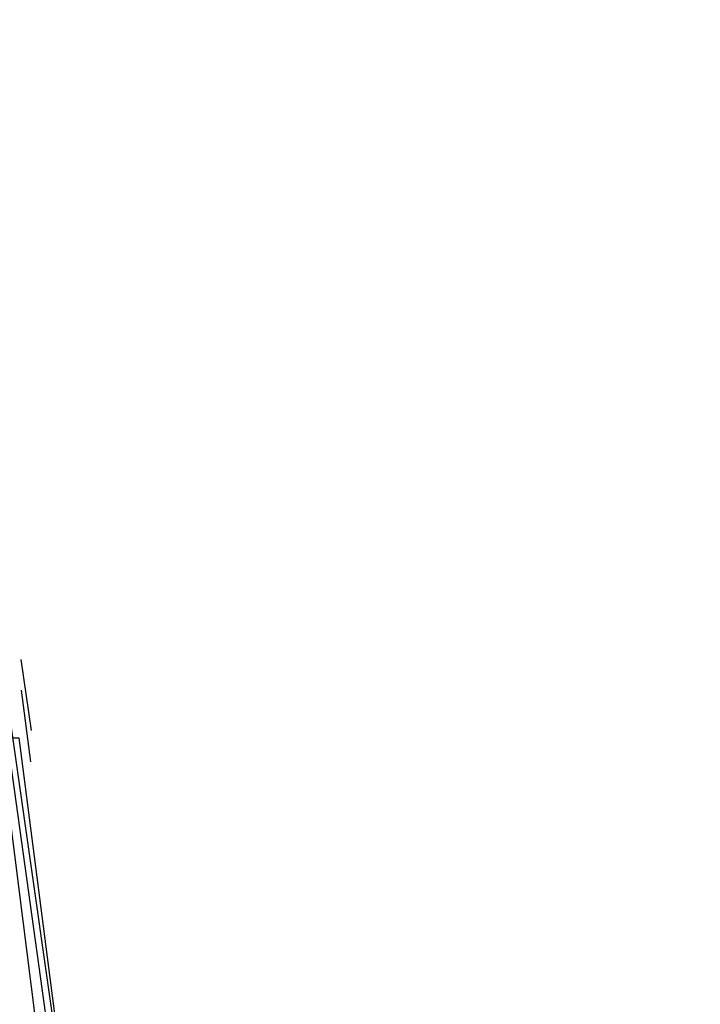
# Model space of a CAD drawing. Header units: feet. Extents: x -79 to 198, y -22 to 181.
# Tile 925 of 982: x 136.241 to 136.79, y 134.549 to 135.344. Entities that reach past the tile are written whole.
import ezdxf

# ---------------------------------------------------------------- set-up
doc = ezdxf.new("R2010")
doc.units = ezdxf.units.FT
doc.layers.add('A-LINEA', color=7, linetype='CONTINUOUS')

msp = doc.modelspace()

# ---------------------------------------------------------------- linework, layer by layer
at = {"layer": 'A-LINEA'}
for p, q in [((136.2416, 134.8276), (136.2502, 134.7703)), ((136.2416, 134.8276), (136.2502, 134.7703)), ((136.242, 134.8028), (136.2494, 134.7452)), ((136.242, 134.8028), (136.2494, 134.7452))]:
    msp.add_line(p, q, dxfattribs=at)
for points in [[(138.3067, 108.7111), (138.2133, 112.1778), (138.0667, 115.6578), (137.8533, 119.1244), (137.6, 122.5911), (137.28, 126.0578), (136.9067, 129.5244), (136.48, 132.9778), (136, 136.4178), (135.4667, 139.8578), (134.88, 143.2844)], [(138.3067, 108.7111), (138.2133, 112.1778), (138.0667, 115.6578), (137.8533, 119.1244), (137.6, 122.5911), (137.28, 126.0578), (136.9067, 129.5244), (136.48, 132.9778), (136, 136.4178), (135.4667, 139.8578), (134.88, 143.2844)], [(138.3467, 106.2578), (138.2933, 109.6444), (138.1733, 113.0311), (138.0267, 116.4044), (137.8133, 119.7778), (137.5467, 123.1511), (137.2267, 126.5244), (136.8667, 129.8844), (136.4533, 133.2444), (135.9733, 136.5911), (135.4533, 139.9378), (134.88, 143.2711)], [(138.3467, 106.2578), (138.2933, 109.6444), (138.1733, 113.0311), (138.0267, 116.4044), (137.8133, 119.7778), (137.5467, 123.1511), (137.2267, 126.5244), (136.8667, 129.8844), (136.4533, 133.2444), (135.9733, 136.5911), (135.4533, 139.9378), (134.88, 143.2711)], [(136.24, 134.7644), (136.7467, 130.8444), (136.7333, 130.8444), (136.72, 130.8444), (136.2267, 134.7511), (136.2267, 134.7644), (136.24, 134.7644)], [(136.24, 134.7644), (136.7467, 130.8444), (136.7333, 130.8444), (136.72, 130.8444), (136.2267, 134.7511), (136.2267, 134.7644), (136.24, 134.7644)]]:
    msp.add_lwpolyline(points, dxfattribs=at)

doc.saveas('drawing.dxf')
